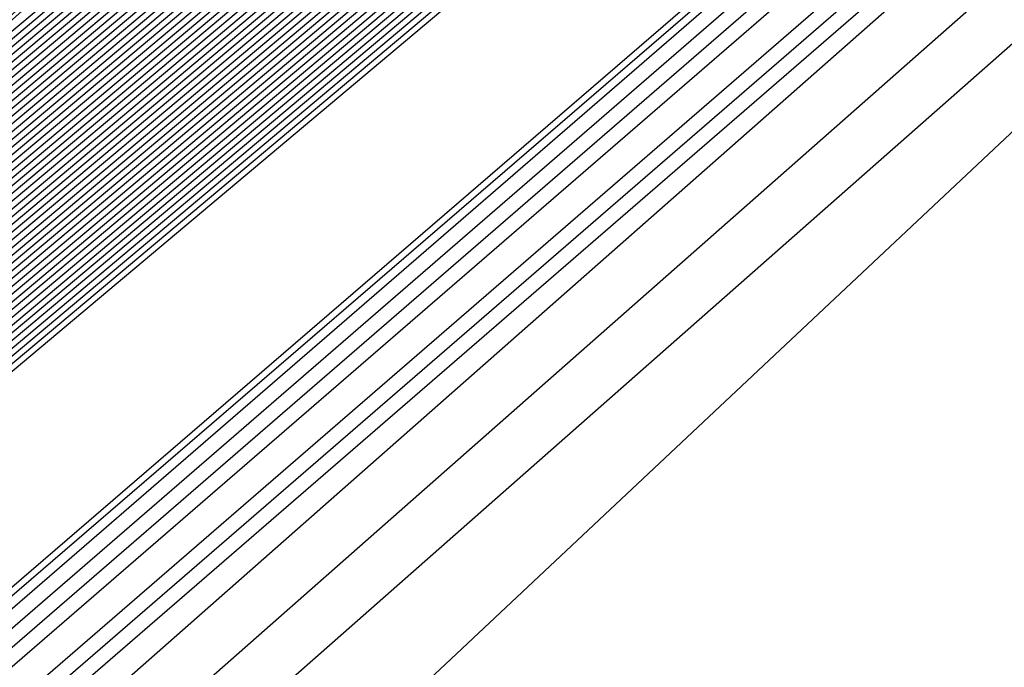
# Model space of a CAD drawing. Extents: x 3249832 to 3255657, y 13789405 to 13793316.
# Tile 671 of 1056: x 3253202.576 to 3253203.114, y 13791251.911 to 13791252.265. Entities that reach past the tile are written whole.
import ezdxf

# ---------------------------------------------------------------- set-up
doc = ezdxf.new("R2010")
doc.units = 0
doc.header["$LTSCALE"] = 100
doc.header["$MEASUREMENT"] = 0
for name, color, linetype in [('GRATIO_03231_CON', 1, 'CONTINUOUS'), ('GRATIO_0323_ICON', 1, 'CONTINUOUS'), ('TARGETS_EAST', 7, 'CONTINUOUS')]:
    doc.layers.add(name, color=color, linetype=linetype)

# ---------------------------------------------------------------- blocks, each defined once
blk = doc.blocks.new('Gratio_032316_contours')
at = {"layer": 'GRATIO_03231_CON', "color": 5, "linetype": 'Continuous', "flags": 128}
for points in [[(3253294.02117, 13791331.04278), (3253275.51252, 13791314.84857), (3253259.74641, 13791301.11971), (3253250.90118, 13791293.4869), (3253247.60749, 13791290.71421), (3253247.10911, 13791290.34906), (3253246.71171, 13791290.01217), (3253243.96878, 13791287.61762), (3253236.49572, 13791281.15281), (3253223.09361, 13791269.61112), (3253207.30623, 13791256.00981), (3253193.86302, 13791244.37213), (3253186.31196, 13791237.71784), (3253183.47503, 13791235.05279)], [(3253293.83167, 13791330.88045), (3253275.39736, 13791314.75135), (3253259.6945, 13791301.07777), (3253250.88464, 13791293.47583), (3253247.60402, 13791290.71447), (3253247.10757, 13791290.35085), (3253246.69656, 13791290.00204), (3253243.85762, 13791287.52479), (3253236.12374, 13791280.8358), (3253222.25472, 13791268.89288), (3253205.91767, 13791254.81834), (3253192.00653, 13791242.77561), (3253184.19264, 13791235.88971), (3253181.25697, 13791233.1319)], [(3253293.64218, 13791330.71812), (3253275.28219, 13791314.65413), (3253259.64258, 13791301.03582), (3253250.8681, 13791293.46475), (3253247.60055, 13791290.71473), (3253247.10604, 13791290.35265), (3253246.68141, 13791289.99191), (3253243.74646, 13791287.43197), (3253235.75176, 13791280.51879), (3253221.41583, 13791268.17464), (3253204.52912, 13791253.62687), (3253190.15004, 13791241.1791), (3253182.07332, 13791234.06158)], [(3253293.45268, 13791330.55578), (3253275.16702, 13791314.55691), (3253259.59067, 13791300.99388), (3253250.85155, 13791293.45368), (3253247.59708, 13791290.71499), (3253247.10451, 13791290.35445), (3253246.66626, 13791289.98178), (3253243.6353, 13791287.33914), (3253235.37978, 13791280.20179), (3253220.57694, 13791267.4564), (3253203.14057, 13791252.4354), (3253188.29355, 13791239.58258), (3253179.954, 13791232.23346)], [(3253308.44452, 13791343.76579), (3253293.07368, 13791330.23112), (3253274.93669, 13791314.36246), (3253259.48684, 13791300.90999), (3253250.81847, 13791293.43152), (3253247.59013, 13791290.71551), (3253247.10144, 13791290.35804), (3253246.63595, 13791289.96152), (3253243.41298, 13791287.15349), (3253234.63582, 13791279.56777), (3253218.89917, 13791266.01993), (3253200.36346, 13791250.05246), (3253184.58057, 13791236.38955), (3253175.71733, 13791228.58423), (3253172.40047, 13791225.5046), (3253171.87167, 13791224.84758), (3253171.83099, 13791224.68776), (3253171.81192, 13791224.61054), (3253171.80631, 13791224.57903), (3253171.80709, 13791224.56196), (3253171.81141, 13791224.55077), (3253171.8175, 13791224.5425)], [(3253308.192, 13791343.54795), (3253292.88418, 13791330.06879), (3253274.82152, 13791314.26524), (3253259.43492, 13791300.86805), (3253250.80192, 13791293.42045), (3253247.58666, 13791290.71576), (3253247.09991, 13791290.35984), (3253246.63023, 13791289.95949), (3253243.37731, 13791287.12548), (3253234.5186, 13791279.46953), (3253219.10173, 13791266.20888), (3253203.65505, 13791252.98282), (3253196.57706, 13791247.03615)], [(3253307.93948, 13791343.33011), (3253292.69468, 13791329.90645), (3253274.70635, 13791314.16802), (3253259.38301, 13791300.82611), (3253250.78538, 13791293.40937), (3253247.58319, 13791290.71602), (3253247.09838, 13791290.36164), (3253246.63006, 13791289.96223), (3253243.38596, 13791287.13554), (3253234.55099, 13791279.49977), (3253219.17525, 13791266.27429), (3253203.76972, 13791253.08339), (3253196.71057, 13791247.15255)], [(3253307.68696, 13791343.11228), (3253292.50518, 13791329.74412), (3253274.59119, 13791314.0708), (3253259.33109, 13791300.78416), (3253250.76884, 13791293.3983), (3253247.57972, 13791290.71628), (3253247.09685, 13791290.36343), (3253246.62988, 13791289.96496), (3253243.39462, 13791287.1456), (3253234.58339, 13791279.53), (3253219.24877, 13791266.33971), (3253203.88439, 13791253.18397), (3253196.84408, 13791247.26894)], [(3253307.18192, 13791342.67661), (3253292.12619, 13791329.41946), (3253274.36086, 13791313.87636), (3253259.22726, 13791300.70028), (3253250.73575, 13791293.37615), (3253247.57277, 13791290.7168), (3253247.09378, 13791290.36703), (3253246.62953, 13791289.97042), (3253243.41193, 13791287.16573), (3253234.64818, 13791279.59048), (3253219.39582, 13791266.47055), (3253204.11372, 13791253.38512), (3253197.11109, 13791247.50173)], [(3253306.9294, 13791342.45877), (3253291.93669, 13791329.25712), (3253274.24569, 13791313.77914), (3253259.17535, 13791300.65833), (3253250.71921, 13791293.36507), (3253247.5693, 13791290.71706), (3253247.09225, 13791290.36882), (3253246.62935, 13791289.97315), (3253243.42058, 13791287.17579), (3253234.68057, 13791279.62072), (3253219.46933, 13791266.53596), (3253204.22838, 13791253.4857), (3253197.2446, 13791247.61813)], [(3253306.67688, 13791342.24094), (3253291.74719, 13791329.09479), (3253274.13052, 13791313.68192), (3253259.12343, 13791300.61639), (3253250.70267, 13791293.354), (3253247.56583, 13791290.71731), (3253247.09072, 13791290.37062), (3253246.62918, 13791289.97588), (3253243.42924, 13791287.18585), (3253234.71297, 13791279.65096), (3253219.54285, 13791266.60138), (3253204.34305, 13791253.58627), (3253197.37811, 13791247.73453)], [(3253306.42436, 13791342.0231), (3253291.55769, 13791328.93246), (3253274.01535, 13791313.58469), (3253259.07151, 13791300.57445), (3253250.68613, 13791293.34292), (3253247.56236, 13791290.71757), (3253247.08919, 13791290.37242), (3253246.629, 13791289.97862), (3253243.43789, 13791287.19591), (3253234.74536, 13791279.68119), (3253219.61637, 13791266.6668), (3253204.45771, 13791253.68685), (3253197.51162, 13791247.85092)], [(3253305.91932, 13791341.58743), (3253291.17869, 13791328.60779), (3253273.78502, 13791313.39025), (3253258.96768, 13791300.49056), (3253250.65304, 13791293.32077), (3253247.55541, 13791290.71809), (3253247.08612, 13791290.37601), (3253246.62865, 13791289.98408), (3253243.4552, 13791287.21604), (3253234.81015, 13791279.74167), (3253219.76341, 13791266.79763), (3253204.68704, 13791253.888), (3253197.77863, 13791248.08372)], [(3253305.6668, 13791341.36959), (3253290.98919, 13791328.44546), (3253273.66985, 13791313.29303), (3253258.91577, 13791300.44861), (3253250.6365, 13791293.30969), (3253247.55194, 13791290.71835), (3253247.08459, 13791290.37781), (3253246.62848, 13791289.98681), (3253243.46386, 13791287.2261), (3253234.84255, 13791279.77191), (3253219.83693, 13791266.86305), (3253204.80171, 13791253.98858), (3253197.91214, 13791248.20012)], [(3253305.41428, 13791341.15176), (3253290.79969, 13791328.28313), (3253273.55469, 13791313.19581), (3253258.86385, 13791300.40667), (3253250.61995, 13791293.29862), (3253247.54847, 13791290.71861), (3253247.08306, 13791290.3796), (3253246.6283, 13791289.98954), (3253243.47251, 13791287.23616), (3253234.87494, 13791279.80214), (3253219.91045, 13791266.92847), (3253204.91637, 13791254.08915), (3253198.04565, 13791248.31651)], [(3253305.16176, 13791340.93392), (3253290.6102, 13791328.1208), (3253273.43952, 13791313.09859), (3253258.81194, 13791300.36473), (3253250.60341, 13791293.28754), (3253247.545, 13791290.71886), (3253247.08152, 13791290.3814), (3253246.62812, 13791289.99227), (3253243.48117, 13791287.24622), (3253234.90734, 13791279.83238), (3253219.98397, 13791266.99388), (3253205.03104, 13791254.18973), (3253198.17916, 13791248.43291)], [(3253304.65672, 13791340.49825), (3253290.2312, 13791327.79613), (3253273.20919, 13791312.90414), (3253258.70811, 13791300.28084), (3253250.57033, 13791293.26539), (3253247.53805, 13791290.71938), (3253247.07846, 13791290.385), (3253246.62777, 13791289.99774), (3253243.49848, 13791287.26634), (3253234.97213, 13791279.89286), (3253220.13101, 13791267.12472), (3253205.26037, 13791254.39088), (3253198.44617, 13791248.6657)], [(3253304.4042, 13791340.28041), (3253290.0417, 13791327.6338), (3253273.09402, 13791312.80692), (3253258.65619, 13791300.2389), (3253250.55378, 13791293.25432), (3253247.53458, 13791290.71964), (3253247.07693, 13791290.38679), (3253246.6276, 13791290.00047), (3253243.50713, 13791287.2764), (3253235.00453, 13791279.9231), (3253220.20453, 13791267.19013), (3253205.37503, 13791254.49146), (3253198.57968, 13791248.7821)], [(3253304.15168, 13791340.06258), (3253289.8522, 13791327.47147), (3253272.97886, 13791312.7097), (3253258.60428, 13791300.19695), (3253250.53724, 13791293.24324), (3253247.53111, 13791290.7199), (3253247.07539, 13791290.38859), (3253246.62742, 13791290.0032), (3253243.51579, 13791287.28647), (3253235.03692, 13791279.95333), (3253220.27805, 13791267.25555), (3253205.4897, 13791254.59203), (3253198.71319, 13791248.8985)], [(3253303.89916, 13791339.84474), (3253289.6627, 13791327.30914), (3253272.86369, 13791312.61248), (3253258.55236, 13791300.15501), (3253250.5207, 13791293.23216), (3253247.52764, 13791290.72015), (3253247.07386, 13791290.39039), (3253246.62724, 13791290.00593), (3253243.52444, 13791287.29653), (3253235.06932, 13791279.98357), (3253220.35157, 13791267.32097), (3253205.60436, 13791254.69261), (3253198.8467, 13791249.01489)], [(3253303.39412, 13791339.40907), (3253289.2837, 13791326.98447), (3253272.63335, 13791312.41804), (3253258.44853, 13791300.07112), (3253250.48761, 13791293.21001), (3253247.52069, 13791290.72067), (3253247.0708, 13791290.39398), (3253246.62689, 13791290.0114), (3253243.54175, 13791287.31665), (3253235.13411, 13791280.04405), (3253220.49861, 13791267.4518), (3253205.83369, 13791254.89376), (3253199.11371, 13791249.24769)], [(3253303.1416, 13791339.19123), (3253289.09421, 13791326.82214), (3253272.51819, 13791312.32081), (3253258.39661, 13791300.02918), (3253250.47107, 13791293.19894), (3253247.51722, 13791290.72093), (3253247.06927, 13791290.39578), (3253246.62672, 13791290.01413), (3253243.55041, 13791287.32671), (3253235.1665, 13791280.07429), (3253220.57213, 13791267.51722), (3253205.94836, 13791254.99434), (3253199.24722, 13791249.36409)], [(3253302.88908, 13791338.9734), (3253288.90471, 13791326.65981), (3253272.40302, 13791312.22359), (3253258.3447, 13791299.98724), (3253250.45453, 13791293.18786), (3253247.51375, 13791290.72119), (3253247.06773, 13791290.39757), (3253246.62654, 13791290.01686), (3253243.55907, 13791287.33677), (3253235.1989, 13791280.10452), (3253220.64565, 13791267.58263), (3253206.06302, 13791255.09491), (3253199.38073, 13791249.48048)], [(3253302.63656, 13791338.75556), (3253288.71521, 13791326.49747), (3253272.28786, 13791312.12637), (3253258.29278, 13791299.94529), (3253250.43798, 13791293.17679), (3253247.51028, 13791290.72145), (3253247.0662, 13791290.39937), (3253246.62637, 13791290.01959), (3253243.56772, 13791287.34683), (3253235.23129, 13791280.13476), (3253220.71917, 13791267.64805), (3253206.17769, 13791255.19549), (3253199.51423, 13791249.59688)], [(3253302.13153, 13791338.31989), (3253288.33621, 13791326.17281), (3253272.05752, 13791311.93193), (3253258.18895, 13791299.8614), (3253250.4049, 13791293.15464), (3253247.50334, 13791290.72196), (3253247.06314, 13791290.40297), (3253246.62601, 13791290.02505), (3253243.58503, 13791287.36696), (3253235.29608, 13791280.19524), (3253220.86621, 13791267.77889), (3253206.40702, 13791255.39664), (3253199.78125, 13791249.82967)], [(3253301.879, 13791338.10206), (3253288.14671, 13791326.01048), (3253271.94236, 13791311.83471), (3253258.13704, 13791299.81946), (3253250.38836, 13791293.14356), (3253247.49986, 13791290.72222), (3253247.0616, 13791290.40476), (3253246.62584, 13791290.02779), (3253243.59369, 13791287.37702), (3253235.32848, 13791280.22547), (3253220.93973, 13791267.8443), (3253206.52168, 13791255.49722), (3253199.91476, 13791249.94607)], [(3253301.62648, 13791337.88422), (3253287.95721, 13791325.84815), (3253271.82719, 13791311.73748), (3253258.08512, 13791299.77752), (3253250.37181, 13791293.13248), (3253247.49639, 13791290.72248), (3253247.06007, 13791290.40656), (3253246.62566, 13791290.03052), (3253243.60234, 13791287.38708), (3253235.36087, 13791280.25571), (3253221.01325, 13791267.90972), (3253206.63635, 13791255.59779), (3253200.04827, 13791250.06247)], [(3253301.37397, 13791337.66638), (3253287.76771, 13791325.68581), (3253271.71202, 13791311.64027), (3253258.03321, 13791299.73557), (3253250.35527, 13791293.12141), (3253247.49292, 13791290.72274), (3253247.05854, 13791290.40836), (3253246.62549, 13791290.03325), (3253243.611, 13791287.39714), (3253235.39327, 13791280.28595), (3253221.08677, 13791267.97514), (3253206.75101, 13791255.69837), (3253200.18178, 13791250.17887)], [(3253300.86893, 13791337.23071), (3253287.38872, 13791325.36115), (3253271.48169, 13791311.44582), (3253257.92938, 13791299.65169), (3253250.32219, 13791293.09926), (3253247.48598, 13791290.72325), (3253247.05547, 13791290.41195), (3253246.62514, 13791290.03871), (3253243.62831, 13791287.41727), (3253235.45806, 13791280.34643), (3253221.23381, 13791268.10597), (3253206.98034, 13791255.89952), (3253200.44879, 13791250.41166)], [(3253300.61641, 13791337.01288), (3253287.19922, 13791325.19882), (3253271.36652, 13791311.3486), (3253257.87746, 13791299.60974), (3253250.30564, 13791293.08818), (3253247.4825, 13791290.72351), (3253247.05394, 13791290.41375), (3253246.62496, 13791290.04144), (3253243.63696, 13791287.42733), (3253235.49045, 13791280.37666), (3253221.30733, 13791268.17139), (3253207.09501, 13791256.0001), (3253200.5823, 13791250.52806)], [(3253300.36389, 13791336.79504), (3253287.00972, 13791325.03648), (3253271.25136, 13791311.25138), (3253257.82555, 13791299.5678), (3253250.2891, 13791293.07711), (3253247.47903, 13791290.72377), (3253247.05241, 13791290.41554), (3253246.62478, 13791290.04418), (3253243.64562, 13791287.43739), (3253235.52285, 13791280.4069), (3253221.38085, 13791268.2368), (3253207.20967, 13791256.10068), (3253200.71581, 13791250.64445)], [(3253300.11137, 13791336.57721), (3253286.82022, 13791324.87415), (3253271.13619, 13791311.15416), (3253257.77363, 13791299.52586), (3253250.27256, 13791293.06603), (3253247.47556, 13791290.72403), (3253247.05088, 13791290.41734), (3253246.62461, 13791290.04691), (3253243.65427, 13791287.44745), (3253235.55525, 13791280.43714), (3253221.45437, 13791268.30222), (3253207.32434, 13791256.20125), (3253200.84931, 13791250.76085)], [(3253299.60633, 13791336.14153), (3253286.44122, 13791324.54949), (3253270.90586, 13791310.95971), (3253257.6698, 13791299.44197), (3253250.23947, 13791293.04388), (3253247.46862, 13791290.72454), (3253247.04781, 13791290.42093), (3253246.62426, 13791290.05237), (3253243.67158, 13791287.46757), (3253235.62004, 13791280.49761), (3253221.60141, 13791268.43306), (3253207.55367, 13791256.4024), (3253201.11633, 13791250.99364)], [(3253299.35381, 13791335.9237), (3253286.25172, 13791324.38716), (3253270.79069, 13791310.86249), (3253257.61789, 13791299.40003), (3253250.22293, 13791293.0328), (3253247.46514, 13791290.7248), (3253247.04628, 13791290.42273), (3253246.62408, 13791290.0551), (3253243.68024, 13791287.47763), (3253235.65243, 13791280.52785), (3253221.67493, 13791268.49847), (3253207.66834, 13791256.50298), (3253201.24984, 13791251.11004)], [(3253299.10129, 13791335.70586), (3253286.06223, 13791324.22482), (3253270.67552, 13791310.76527), (3253257.56597, 13791299.35808), (3253250.20639, 13791293.02173), (3253247.46167, 13791290.72506), (3253247.04475, 13791290.42453), (3253246.62391, 13791290.05783), (3253243.68889, 13791287.4877), (3253235.68483, 13791280.55809), (3253221.74845, 13791268.56389), (3253207.783, 13791256.60355), (3253201.38335, 13791251.22644)], [(3253298.84877, 13791335.48803), (3253285.87273, 13791324.06249), (3253270.56035, 13791310.66805), (3253257.51405, 13791299.31614), (3253250.18984, 13791293.01065), (3253247.4582, 13791290.72532), (3253247.04322, 13791290.42633), (3253246.62373, 13791290.06056), (3253243.69755, 13791287.49776), (3253235.71722, 13791280.58833), (3253221.82197, 13791268.62931), (3253207.89767, 13791256.70413), (3253201.51686, 13791251.34284)], [(3253298.34373, 13791335.05235), (3253285.49373, 13791323.73782), (3253270.33006, 13791310.47357), (3253257.41034, 13791299.23211), (3253250.15702, 13791292.9882), (3253247.45165, 13791290.72536), (3253247.04061, 13791290.42937), (3253246.62378, 13791290.06555), (3253243.71512, 13791287.51757), (3253235.78213, 13791280.64867), (3253221.96904, 13791268.7601), (3253208.127, 13791256.90528), (3253201.78387, 13791251.57563)], [(3253298.09121, 13791334.83452), (3253285.30424, 13791323.57548), (3253270.21493, 13791310.37629), (3253257.35856, 13791299.19), (3253250.14077, 13791292.97675), (3253247.44864, 13791290.72505), (3253247.03961, 13791290.4305), (3253246.62406, 13791290.06771), (3253243.72406, 13791287.52727), (3253235.81466, 13791280.67874), (3253222.0426, 13791268.82547), (3253208.24167, 13791257.00585), (3253201.91738, 13791251.69203)], [(3253297.83869, 13791334.61668), (3253285.11475, 13791323.41314), (3253270.09981, 13791310.27902), (3253257.30679, 13791299.14788), (3253250.12455, 13791292.96527), (3253247.44567, 13791290.72468), (3253247.03867, 13791290.43158), (3253246.62439, 13791290.06982), (3253243.73305, 13791287.53693), (3253235.8472, 13791280.70879), (3253222.11616, 13791268.89083), (3253208.35634, 13791257.10642), (3253202.05089, 13791251.80842)], [(3253222.18973, 13791268.9562), (3253208.47101, 13791257.20698), (3253202.18439, 13791251.92482), (3253202.18439, 13791251.92482), (3253208.30778, 13791257.39414), (3253221.8874, 13791269.30278)], [(3253222.33685, 13791269.08692), (3253208.70035, 13791257.40813), (3253202.45141, 13791252.15761), (3253202.45141, 13791252.15761), (3253208.5381, 13791257.59416), (3253222.03635, 13791269.43142)]]:
    blk.add_lwpolyline(points, dxfattribs=at)
at = {"layer": 'GRATIO_03231_CON', "color": 1, "linetype": 'Continuous', "flags": 128}
for points in [[(3253305.67252, 13791341.15943), (3253291.44112, 13791328.73289), (3253274.09304, 13791313.59512), (3253259.13586, 13791300.57928), (3253250.7226, 13791293.32407), (3253247.58798, 13791290.69058), (3253247.11217, 13791290.34546), (3253246.74202, 13791290.03243), (3253244.1911, 13791287.80327), (3253237.23968, 13791281.78682), (3253224.77139, 13791271.04759), (3253210.08333, 13791258.39275), (3253197.57601, 13791247.56516)], [(3253301.48161, 13791337.48281), (3253288.76214, 13791326.38505), (3253272.61894, 13791312.30302), (3253258.50087, 13791300.02092), (3253250.53561, 13791293.15728), (3253247.56601, 13791290.66808), (3253247.1137, 13791290.34367), (3253246.75717, 13791290.04256), (3253244.30226, 13791287.8961), (3253237.61166, 13791282.10383), (3253225.61027, 13791271.76582), (3253211.47189, 13791259.58422), (3253199.4325, 13791249.16167)], [(3253297.2907, 13791333.80618), (3253286.08317, 13791324.03722), (3253271.14483, 13791311.01092), (3253257.86588, 13791299.46255), (3253250.34863, 13791292.99048), (3253247.54404, 13791290.64559), (3253247.11524, 13791290.34187), (3253246.77232, 13791290.05269), (3253244.41342, 13791287.98892), (3253237.98364, 13791282.42084), (3253226.44916, 13791272.48406), (3253212.86044, 13791260.77569), (3253201.28899, 13791250.75819)], [(3253283.4042, 13791321.68939), (3253269.67074, 13791309.71882), (3253257.23089, 13791298.90419), (3253250.16164, 13791292.82369), (3253247.52207, 13791290.6231), (3253247.11677, 13791290.34007), (3253246.78748, 13791290.06281), (3253244.52458, 13791288.08175), (3253238.35562, 13791282.73785), (3253227.28805, 13791273.2023), (3253214.24899, 13791261.96716), (3253203.14548, 13791252.3547), (3253196.90856, 13791246.85849)], [(3253284.71798, 13791322.7763), (3253278.04625, 13791316.99372), (3253266.72253, 13791307.13463), (3253255.9609, 13791297.78746), (3253249.78767, 13791292.4901), (3253247.47813, 13791290.57812), (3253247.11983, 13791290.33648), (3253246.81778, 13791290.08307), (3253244.7469, 13791288.2674), (3253239.09958, 13791283.37186), (3253228.96583, 13791274.63877), (3253217.0261, 13791264.3501), (3253206.85846, 13791255.54773), (3253201.14719, 13791250.51475)], [(3253265.24844, 13791305.84253), (3253255.32591, 13791297.2291), (3253249.60069, 13791292.32331), (3253247.45616, 13791290.55562), (3253247.12136, 13791290.33468), (3253246.83293, 13791290.0932), (3253244.85806, 13791288.36023), (3253239.47156, 13791283.68887), (3253229.80472, 13791275.35701), (3253218.41465, 13791265.54157), (3253208.71495, 13791257.14425), (3253203.26651, 13791252.34288), (3253201.21954, 13791250.41992)]]:
    blk.add_lwpolyline(points, dxfattribs=at)
at = {"layer": 'GRATIO_0323_ICON', "color": 7, "linetype": 'Continuous', "flags": 128}
for points in [[(3253293.26318, 13791330.39345), (3253275.05185, 13791314.45969), (3253259.53875, 13791300.95194), (3253250.83501, 13791293.4426), (3253247.59361, 13791290.71525), (3253247.10298, 13791290.35624), (3253246.6511, 13791289.97165), (3253243.52414, 13791287.24631), (3253235.0078, 13791279.88478), (3253219.73806, 13791266.73817), (3253201.75202, 13791251.24392), (3253186.43706, 13791237.98607), (3253177.83468, 13791230.40533)], [(3253307.43444, 13791342.89444), (3253292.31568, 13791329.58179), (3253274.47602, 13791313.97358), (3253259.27918, 13791300.74222), (3253250.7523, 13791293.38722), (3253247.57625, 13791290.71654), (3253247.09531, 13791290.36523), (3253246.62971, 13791289.96769), (3253243.40327, 13791287.15567), (3253234.61578, 13791279.56024), (3253219.3223, 13791266.40513), (3253203.99905, 13791253.28454), (3253196.97759, 13791247.38534)], [(3253306.17184, 13791341.80526), (3253291.36819, 13791328.77013), (3253273.90019, 13791313.48747), (3253259.0196, 13791300.5325), (3253250.66958, 13791293.33184), (3253247.55889, 13791290.71783), (3253247.08765, 13791290.37421), (3253246.62883, 13791289.98135), (3253243.44655, 13791287.20597), (3253234.77776, 13791279.71143), (3253219.68989, 13791266.73221), (3253204.57238, 13791253.78743), (3253197.64512, 13791247.96732)], [(3253304.90924, 13791340.71608), (3253290.4207, 13791327.95847), (3253273.32436, 13791313.00136), (3253258.76002, 13791300.32278), (3253250.58687, 13791293.27647), (3253247.54153, 13791290.71912), (3253247.07999, 13791290.3832), (3253246.62795, 13791289.99501), (3253243.48982, 13791287.25628), (3253234.93973, 13791279.86262), (3253220.05749, 13791267.0593), (3253205.1457, 13791254.2903), (3253198.31267, 13791248.54931)], [(3253303.64664, 13791339.62691), (3253289.4732, 13791327.1468), (3253272.74852, 13791312.51526), (3253258.50045, 13791300.11307), (3253250.50416, 13791293.22109), (3253247.52417, 13791290.72041), (3253247.07233, 13791290.39218), (3253246.62707, 13791290.00866), (3253243.5331, 13791287.30659), (3253235.10171, 13791280.01381), (3253220.42509, 13791267.38638), (3253205.71903, 13791254.79319), (3253198.9802, 13791249.13129)], [(3253302.38404, 13791338.53773), (3253288.52571, 13791326.33514), (3253272.17269, 13791312.02915), (3253258.24087, 13791299.90335), (3253250.42144, 13791293.16571), (3253247.50681, 13791290.7217), (3253247.06467, 13791290.40117), (3253246.62619, 13791290.02232), (3253243.57638, 13791287.3569), (3253235.26369, 13791280.165), (3253220.79269, 13791267.71347), (3253206.29235, 13791255.29606), (3253199.64775, 13791249.71328)], [(3253301.12145, 13791337.44855), (3253287.57822, 13791325.52348), (3253271.59685, 13791311.54304), (3253257.98129, 13791299.69363), (3253250.33873, 13791293.11033), (3253247.48945, 13791290.723), (3253247.05701, 13791290.41015), (3253246.62531, 13791290.03598), (3253243.61965, 13791287.4072), (3253235.42566, 13791280.31619), (3253221.16029, 13791268.04055), (3253206.86568, 13791255.79895), (3253200.31528, 13791250.29526)], [(3253299.85885, 13791336.35937), (3253286.63072, 13791324.71182), (3253271.02102, 13791311.05694), (3253257.72172, 13791299.48391), (3253250.25601, 13791293.05496), (3253247.47209, 13791290.72429), (3253247.04935, 13791290.41914), (3253246.62443, 13791290.04964), (3253243.66293, 13791287.45751), (3253235.58764, 13791280.46738), (3253221.52789, 13791268.36764), (3253207.439, 13791256.30182), (3253200.98282, 13791250.87725)], [(3253298.59625, 13791335.27019), (3253285.68323, 13791323.90016), (3253270.44519, 13791310.57083), (3253257.46214, 13791299.2742), (3253250.1733, 13791292.99958), (3253247.45473, 13791290.72558), (3253247.04168, 13791290.42812), (3253246.62355, 13791290.0633), (3253243.7062, 13791287.50782), (3253235.74962, 13791280.61857), (3253221.89549, 13791268.69472), (3253208.01233, 13791256.80471), (3253201.65036, 13791251.45923)], [(3253222.26329, 13791269.02156), (3253208.58568, 13791257.30755), (3253202.3179, 13791252.04122), (3253202.3179, 13791252.04122), (3253208.42294, 13791257.49415), (3253221.96187, 13791269.36711)], [(3253288.90889, 13791326.45292), (3253280.72523, 13791319.34155), (3253268.19664, 13791308.42673), (3253256.59589, 13791298.34582), (3253249.97466, 13791292.6569), (3253247.5001, 13791290.60061), (3253247.1183, 13791290.33828), (3253246.80263, 13791290.07294), (3253244.63574, 13791288.17457), (3253238.7276, 13791283.05485), (3253228.12694, 13791273.92054), (3253215.63755, 13791263.15863), (3253205.00197, 13791253.95122), (3253199.02788, 13791248.68662)]]:
    blk.add_lwpolyline(points, dxfattribs=at)

msp = doc.modelspace()

# ---------------------------------------------------------------- block references
at = {"layer": 'TARGETS_EAST'}
msp.add_blockref('Gratio_032316_contours', (0, 0), dxfattribs=at)

doc.saveas('drawing.dxf')
